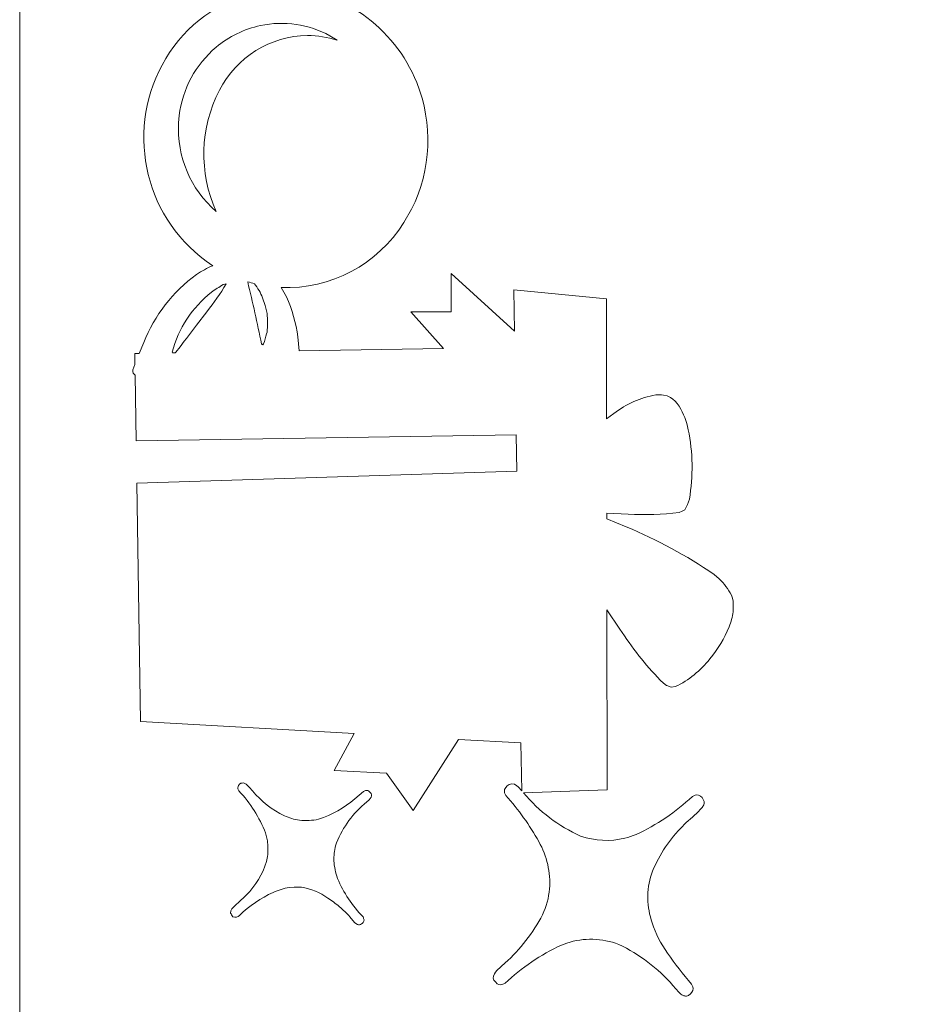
# Model space of a CAD drawing. Header units: millimetres. Extents: x -357 to 413, y -199 to 390.
# Tile 533 of 613: x 266 to 300, y 26 to 63. Entities that reach past the tile are written whole.
import ezdxf

# ---------------------------------------------------------------- set-up
doc = ezdxf.new("R2010")
doc.units = ezdxf.units.MM
doc.header["$MEASUREMENT"] = 0
doc.layers.add('Layer 1', color=7, linetype='Continuous')

msp = doc.modelspace()

# ---------------------------------------------------------------- linework, layer by layer
at = {"layer": 'Layer 1', "color": 173, "lineweight": 0}
msp.add_open_spline([(265.5211, 97.8702), (265.5211, 97.8702), (265.5211, -40.1298), (265.5211, -40.1298), (265.5211, -40.1298), (265.5211, -40.1298), (268.5211, -40.1298), (268.5211, -40.1298), (268.5211, -40.1298), (268.5211, -40.1298), (268.5211, -43.1298), (268.5211, -43.1298), (268.5211, -43.1298), (268.5211, -43.1298), (265.5211, -43.1298), (265.5211, -43.1298), (265.5211, -43.1298), (265.5211, -43.1298), (265.5211, -46.1298), (265.5211, -46.1298), (265.5211, -46.1298), (265.5211, -46.1298), (268.5211, -46.1298), (268.5211, -46.1298), (268.5211, -46.1298), (268.5211, -46.1298), (268.5211, -49.1298), (268.5211, -49.1298), (268.5211, -49.1298), (268.5211, -49.1298), (409.521, -49.1298), (409.521, -49.1298), (409.521, -49.1298), (409.521, -49.1298), (409.521, -46.1298), (409.521, -46.1298), (409.521, -46.1298), (409.521, -46.1298), (412.521, -46.1298), (412.521, -46.1298), (412.521, -46.1298), (412.521, -46.1298), (412.521, -43.1298), (412.521, -43.1298), (412.521, -43.1298), (412.521, -43.1298), (409.521, -43.1298), (409.521, -43.1298), (409.521, -43.1298), (409.521, -43.1298), (409.521, -40.1298), (409.521, -40.1298), (409.521, -40.1298), (409.521, -40.1298), (412.521, -40.1298), (412.521, -40.1298), (412.521, -40.1298), (412.521, -40.1298), (412.521, 97.8702), (412.521, 97.8702), (412.521, 97.8702), (412.521, 97.8702), (265.5211, 97.8702), (265.5211, 97.8702)], degree=3, knots=[0, 0, 0, 0, 0.0588235, 0.0588235, 0.0588235, 0.0588235, 0.1176471, 0.1176471, 0.1176471, 0.1176471, 0.1764706, 0.1764706, 0.1764706, 0.1764706, 0.2352941, 0.2352941, 0.2352941, 0.2352941, 0.2941176, 0.2941176, 0.2941176, 0.2941176, 0.3529412, 0.3529412, 0.3529412, 0.3529412, 0.4117647, 0.4117647, 0.4117647, 0.4117647, 0.4705882, 0.4705882, 0.4705882, 0.4705882, 0.5294118, 0.5294118, 0.5294118, 0.5294118, 0.5882353, 0.5882353, 0.5882353, 0.5882353, 0.6470588, 0.6470588, 0.6470588, 0.6470588, 0.7058824, 0.7058824, 0.7058824, 0.7058824, 0.7647059, 0.7647059, 0.7647059, 0.7647059, 0.8235294, 0.8235294, 0.8235294, 0.8235294, 0.8823529, 0.8823529, 0.8823529, 0.8823529, 1, 1, 1, 1], dxfattribs=at)
at = {"layer": 'Layer 1', "color": 140, "lineweight": 0}
for points, knots in [([(292.5521, 41.0238), (292.5233, 40.828), (292.4737, 40.6356), (292.3966, 40.4533), (292.3966, 40.4533), (292.2198, 40.0128), (291.9786, 39.6007), (291.6728, 39.2377), (291.6728, 39.2377), (291.3187, 38.794), (290.8726, 38.432), (290.3615, 38.1849), (290.3615, 38.1849), (290.3615, 38.1849), (290.2162, 38.16), (290.2162, 38.16), (290.2162, 38.16), (290.1544, 38.1821), (290.0927, 38.2043), (290.0319, 38.2289), (290.0319, 38.2289), (290.0319, 38.2289), (289.9174, 38.3129), (289.9174, 38.3129), (289.9174, 38.3129), (289.9174, 38.3129), (289.7899, 38.4262), (289.7899, 38.4262), (289.7899, 38.4262), (289.2215, 39.0221), (288.7113, 39.6709), (288.2648, 40.3629), (288.2648, 40.3629), (288.2648, 40.3629), (287.7668, 41.099), (287.7668, 41.099), (287.7668, 41.099), (287.7668, 41.099), (287.7736, 34.2794), (287.7736, 34.2794), (287.7736, 34.2794), (287.7736, 34.2794), (284.6139, 34.1593), (284.6139, 34.1593), (284.6139, 34.1593), (285.2015, 33.4583), (285.9384, 32.8973), (286.7733, 32.5238), (286.7733, 32.5238), (287.3137, 32.3366), (287.8964, 32.3046), (288.4513, 32.4432), (288.4513, 32.4432), (288.5935, 32.4826), (288.7343, 32.5271), (288.8732, 32.5768), (288.8732, 32.5768), (289.6573, 32.9414), (290.3763, 33.4317), (291.0065, 34.0238), (291.0065, 34.0238), (291.0065, 34.0238), (291.1132, 34.0729), (291.1132, 34.0729), (291.1132, 34.0729), (291.1132, 34.0729), (291.1754, 34.0814), (291.1754, 34.0814), (291.1754, 34.0814), (291.1754, 34.0814), (291.2414, 34.0719), (291.2414, 34.0719), (291.2414, 34.0719), (291.2414, 34.0719), (291.3097, 34.0392), (291.3097, 34.0392), (291.3097, 34.0392), (291.3097, 34.0392), (291.3783, 33.9774), (291.3783, 33.9774), (291.3783, 33.9774), (291.3783, 33.9774), (291.4201, 33.9049), (291.4201, 33.9049), (291.4201, 33.9049), (291.4201, 33.9049), (291.4552, 33.8287), (291.4552, 33.8287), (291.4552, 33.8287), (291.4552, 33.8287), (291.4564, 33.7619), (291.4564, 33.7619), (291.4564, 33.7619), (291.4564, 33.7619), (291.4401, 33.7011), (291.4401, 33.7011), (291.4401, 33.7011), (291.4401, 33.7011), (291.3783, 33.6012), (291.3783, 33.6012), (291.3783, 33.6012), (291.1895, 33.4005), (290.9884, 33.2116), (290.7738, 33.0387), (290.7738, 33.0387), (290.7738, 33.0387), (290.5536, 32.8134), (290.5536, 32.8134), (290.5536, 32.8134), (290.0756, 32.3124), (289.7002, 31.7225), (289.453, 31.0756), (289.453, 31.0756), (289.2627, 30.4748), (289.2741, 29.8281), (289.486, 29.2345), (289.486, 29.2345), (289.614, 28.8229), (289.8119, 28.4364), (290.0675, 28.0892), (290.0675, 28.0892), (290.3472, 27.6788), (290.6507, 27.2852), (290.9772, 26.911), (290.9772, 26.911), (290.9772, 26.911), (291.026, 26.8036), (291.026, 26.8036), (291.026, 26.8036), (291.026, 26.8036), (291.0346, 26.7409), (291.0346, 26.7409), (291.0346, 26.7409), (291.0346, 26.7409), (291.0251, 26.6742), (291.0251, 26.6742), (291.0251, 26.6742), (291.0251, 26.6742), (290.9926, 26.6056), (290.9926, 26.6056), (290.9926, 26.6056), (290.9926, 26.6056), (290.9315, 26.5363), (290.9315, 26.5363), (290.9315, 26.5363), (290.9315, 26.5363), (290.8554, 26.4833), (290.8554, 26.4833), (290.8554, 26.4833), (290.8554, 26.4833), (290.7838, 26.4589), (290.7838, 26.4589), (290.7838, 26.4589), (290.7409, 26.4583), (290.698, 26.4605), (290.6569, 26.474), (290.6569, 26.474), (290.5974, 26.5103), (290.5386, 26.5473), (290.4936, 26.6007), (290.4936, 26.6007), (290.4936, 26.6007), (290.2709, 26.8617), (290.2709, 26.8617), (290.2709, 26.8617), (289.6997, 27.5149), (288.9994, 28.0425), (288.2162, 28.4159), (288.2162, 28.4159), (287.5874, 28.6606), (286.8928, 28.6757), (286.2519, 28.465), (286.2519, 28.465), (286.2519, 28.465), (286.0434, 28.389), (286.0434, 28.389), (286.0434, 28.389), (285.2598, 28.0234), (284.5396, 27.5351), (283.9118, 26.9406), (283.9118, 26.9406), (283.857, 26.9174), (283.8007, 26.8996), (283.7443, 26.8822), (283.7443, 26.8822), (283.7443, 26.8822), (283.6784, 26.8915), (283.6784, 26.8915), (283.6784, 26.8915), (283.6784, 26.8915), (283.6103, 26.9244), (283.6103, 26.9244), (283.6103, 26.9244), (283.6103, 26.9244), (283.5468, 26.9909), (283.5468, 26.9909), (283.5468, 26.9909), (283.5468, 26.9909), (283.4887, 27.0624), (283.4887, 27.0624), (283.4887, 27.0624), (283.4887, 27.0624), (283.4647, 27.1347), (283.4647, 27.1347), (283.4647, 27.1347), (283.4647, 27.1347), (283.4765, 27.2172), (283.4765, 27.2172), (283.4765, 27.2172), (283.4765, 27.2172), (283.505, 27.2946), (283.505, 27.2946), (283.505, 27.2946), (283.505, 27.2946), (283.5478, 27.3654), (283.5478, 27.3654), (283.5478, 27.3654), (283.5478, 27.3654), (283.6032, 27.4281), (283.6032, 27.4281), (283.6032, 27.4281), (283.6032, 27.4281), (283.9115, 27.7123), (283.9115, 27.7123), (283.9115, 27.7123), (284.4919, 28.2307), (284.9714, 28.8516), (285.3302, 29.5421), (285.3302, 29.5421), (285.4777, 29.8474), (285.5676, 30.1776), (285.5944, 30.5155), (285.5944, 30.5155), (285.6416, 31.1407), (285.4987, 31.7654), (285.1901, 32.3112), (285.1901, 32.3112), (284.8397, 32.9366), (284.4231, 33.5227), (283.9428, 34.0548), (283.9428, 34.0548), (283.9428, 34.0548), (283.8937, 34.1618), (283.8937, 34.1618), (283.8937, 34.1618), (283.8937, 34.1618), (283.8849, 34.2243), (283.8849, 34.2243), (283.8849, 34.2243), (283.8849, 34.2243), (283.8942, 34.2907), (283.8942, 34.2907), (283.8942, 34.2907), (283.8942, 34.2907), (283.9374, 34.3617), (283.9374, 34.3617), (283.9374, 34.3617), (283.9374, 34.3617), (283.9875, 34.4284), (283.9875, 34.4284), (283.9875, 34.4284), (283.9875, 34.4284), (284.0634, 34.4813), (284.0634, 34.4813), (284.0634, 34.4813), (284.0634, 34.4813), (284.1625, 34.4955), (284.1625, 34.4955), (284.1625, 34.4955), (284.1625, 34.4955), (284.2626, 34.4911), (284.2626, 34.4911), (284.2626, 34.4911), (284.2626, 34.4911), (284.3627, 34.4293), (284.3627, 34.4293), (284.3627, 34.4293), (284.4226, 34.3663), (284.4831, 34.3035), (284.5417, 34.2391), (284.5417, 34.2391), (284.5417, 34.2391), (284.5133, 36.0558), (284.5133, 36.0558), (284.5133, 36.0558), (284.5133, 36.0558), (282.1413, 36.1881), (282.1413, 36.1881), (282.1413, 36.1881), (282.1413, 36.1881), (280.4289, 33.4928), (280.4289, 33.4928), (280.4289, 33.4928), (280.4289, 33.4928), (279.4176, 34.9066), (279.4176, 34.9066), (279.4176, 34.9066), (279.4176, 34.9066), (277.4381, 35.004), (277.4381, 35.004), (277.4381, 35.004), (277.4381, 35.004), (278.1886, 36.4091), (278.1886, 36.4091), (278.1886, 36.4091), (278.1886, 36.4091), (270.0934, 36.8612), (270.0934, 36.8612), (270.0934, 36.8612), (270.0934, 36.8612), (269.954, 45.8951), (269.954, 45.8951), (269.954, 45.8951), (269.954, 45.8951), (284.3544, 46.3573), (284.3544, 46.3573), (284.3544, 46.3573), (284.3544, 46.3573), (284.3329, 47.7247), (284.3329, 47.7247), (284.3329, 47.7247), (284.3329, 47.7247), (269.9294, 47.4992), (269.9294, 47.4992), (269.9294, 47.4992), (269.9294, 47.4992), (269.8907, 49.9926), (269.8907, 49.9926), (269.8907, 49.9926), (269.8907, 49.9926), (269.8231, 50.0709), (269.8231, 50.0709), (269.8231, 50.0709), (269.8231, 50.0709), (269.8048, 50.13), (269.8048, 50.13), (269.8048, 50.13), (269.8048, 50.13), (269.8086, 50.1979), (269.8086, 50.1979), (269.8086, 50.1979), (269.8086, 50.1979), (269.8844, 50.3988), (269.8844, 50.3988), (269.8844, 50.3988), (269.8844, 50.3988), (269.878, 50.8148), (269.878, 50.8148), (269.878, 50.8148), (269.878, 50.8148), (270.0481, 50.8175), (270.0481, 50.8175), (270.0481, 50.8175), (270.0481, 50.8175), (270.2215, 51.225), (270.2215, 51.225), (270.2215, 51.225), (270.6321, 52.2567), (271.3246, 53.1525), (272.2195, 53.8099), (272.2195, 53.8099), (272.4142, 53.9387), (272.6197, 54.0508), (272.8358, 54.1393), (272.8358, 54.1393), (272.8358, 54.1393), (272.5824, 54.3121), (272.5824, 54.3121), (272.5824, 54.3121), (270.1712, 56.0947), (269.5111, 59.4171), (271.0533, 61.9887), (271.0533, 61.9887), (271.8141, 63.2769), (273.084, 64.1827), (274.5494, 64.4838), (274.5494, 64.4838), (274.9723, 64.5697), (275.404, 64.6017), (275.8348, 64.5809), (275.8348, 64.5809), (275.8348, 64.5809), (275.6923, 64.8009), (275.6923, 64.8009), (275.6923, 64.8009), (275.2523, 65.5918), (275.0348, 66.4875), (275.0663, 67.392), (275.0663, 67.392), (275.0671, 68.1448), (275.1775, 68.8937), (275.3998, 69.6129), (275.3998, 69.6129), (275.3998, 69.6129), (275.5919, 69.6664), (275.5919, 69.6664), (275.5919, 69.6664), (275.8642, 69.6704), (276.1352, 69.6388), (276.4015, 69.5829), (276.4015, 69.5829), (276.5561, 69.562), (276.7051, 69.5167), (276.8517, 69.4645), (276.8517, 69.4645), (277.1331, 69.3535), (277.3933, 69.1954), (277.6239, 68.9996), (277.6239, 68.9996), (277.6239, 68.9996), (277.8742, 68.8331), (277.8742, 68.8331), (277.8742, 68.8331), (278.0005, 68.7507), (278.1375, 68.6874), (278.2777, 68.632), (278.2777, 68.632), (278.5438, 68.5657), (278.8182, 68.5413), (279.0917, 68.5602), (279.0917, 68.5602), (279.0917, 68.5602), (279.611, 68.5822), (279.611, 68.5822), (279.611, 68.5822), (279.611, 68.5822), (279.9518, 68.5697), (279.9518, 68.5697), (279.9518, 68.5697), (279.9518, 68.5697), (280.1183, 68.5424), (280.1183, 68.5424), (280.1183, 68.5424), (280.1183, 68.5424), (280.2829, 68.5057), (280.2829, 68.5057), (280.2829, 68.5057), (280.2829, 68.5057), (280.4428, 68.4464), (280.4428, 68.4464), (280.4428, 68.4464), (280.4428, 68.4464), (280.7345, 68.2911), (280.7345, 68.2911), (280.7345, 68.2911), (280.7345, 68.2911), (280.8952, 68.2235), (280.8952, 68.2235), (280.8952, 68.2235), (281.0413, 68.1702), (281.1771, 68.0924), (281.3019, 67.9994), (281.3019, 67.9994), (281.3019, 67.9994), (281.3534, 67.9222), (281.3534, 67.9222), (281.3534, 67.9222), (281.3534, 67.9222), (281.3703, 67.8317), (281.3703, 67.8317), (281.3703, 67.8317), (281.3703, 67.8317), (281.3449, 67.725), (281.3449, 67.725), (281.3449, 67.725), (281.3449, 67.725), (281.2702, 67.5997), (281.2702, 67.5997), (281.2702, 67.5997), (281.2702, 67.5997), (281.05, 67.0206), (281.05, 67.0206), (281.05, 67.0206), (280.719, 66.196), (280.242, 65.4379), (279.6405, 64.7838), (279.6405, 64.7838), (279.2738, 64.3941), (278.8316, 64.0831), (278.341, 63.8695), (278.341, 63.8695), (278.341, 63.8695), (278.2379, 63.8392), (278.2379, 63.8392), (278.2379, 63.8392), (278.2379, 63.8392), (278.5041, 63.6683), (278.5041, 63.6683), (278.5041, 63.6683), (279.4245, 63.0234), (280.1402, 62.1277), (280.5622, 61.0861), (280.5622, 61.0861), (281.1892, 59.5302), (281.1197, 57.7795), (280.3651, 56.2814), (280.3651, 56.2814), (280.3651, 56.2814), (280.0805, 55.7789), (280.0805, 55.7789), (280.0805, 55.7789), (279.0791, 54.1838), (277.3045, 53.2425), (275.4222, 53.3112), (275.4222, 53.3112), (275.4222, 53.3112), (275.6239, 52.9613), (275.6239, 52.9613), (275.6239, 52.9613), (275.8454, 52.4801), (275.9911, 51.968), (276.0626, 51.4432), (276.0626, 51.4432), (276.0626, 51.4432), (276.1042, 50.9149), (276.1042, 50.9149), (276.1042, 50.9149), (276.1042, 50.9149), (281.5734, 51.0031), (281.5734, 51.0031), (281.5734, 51.0031), (281.5734, 51.0031), (280.3346, 52.3942), (280.3346, 52.3942), (280.3346, 52.3942), (280.3346, 52.3942), (281.8678, 52.3942), (281.8678, 52.3942), (281.8678, 52.3942), (281.8678, 52.3942), (281.8678, 53.8436), (281.8678, 53.8436), (281.8678, 53.8436), (281.8678, 53.8436), (284.2724, 51.6603), (284.2724, 51.6603), (284.2724, 51.6603), (284.2724, 51.6603), (284.2482, 53.2311), (284.2482, 53.2311), (284.2482, 53.2311), (284.2482, 53.2311), (287.756, 52.8825), (287.756, 52.8825), (287.756, 52.8825), (287.756, 52.8825), (287.7599, 48.3373), (287.7599, 48.3373), (287.7599, 48.3373), (287.7599, 48.3373), (288.0377, 48.5368), (288.0377, 48.5368), (288.0377, 48.5368), (288.4981, 48.9015), (289.0414, 49.1489), (289.621, 49.2435), (289.621, 49.2435), (289.7181, 49.2542), (289.8155, 49.2468), (289.9125, 49.2355), (289.9125, 49.2355), (289.9125, 49.2355), (290.0475, 49.202), (290.0475, 49.202), (290.0475, 49.202), (290.0475, 49.202), (290.174, 49.1471), (290.174, 49.1471), (290.174, 49.1471), (290.174, 49.1471), (290.2672, 49.0819), (290.2672, 49.0819), (290.2672, 49.0819), (290.2672, 49.0819), (290.3544, 49.0089), (290.3544, 49.0089), (290.3544, 49.0089), (290.3544, 49.0089), (290.4352, 48.9171), (290.4352, 48.9171), (290.4352, 48.9171), (290.4352, 48.9171), (290.5099, 48.8119), (290.5099, 48.8119), (290.5099, 48.8119), (290.6724, 48.5368), (290.7927, 48.2379), (290.8515, 47.924), (290.8515, 47.924), (291.0282, 47.0582), (291.0426, 46.1672), (290.8925, 45.2965), (290.8925, 45.2965), (290.8925, 45.2965), (290.8246, 45.088), (290.8246, 45.088), (290.8246, 45.088), (290.8246, 45.088), (290.7279, 44.8915), (290.7279, 44.8915), (290.7279, 44.8915), (290.7279, 44.8915), (290.6225, 44.8334), (290.6225, 44.8334), (290.6225, 44.8334), (290.6225, 44.8334), (290.5102, 44.7904), (290.5102, 44.7904), (290.5102, 44.7904), (289.8695, 44.7084), (289.2227, 44.6867), (288.578, 44.726), (288.578, 44.726), (288.578, 44.726), (287.7633, 44.7582), (287.7633, 44.7582), (287.7633, 44.7582), (287.7633, 44.7582), (287.7636, 44.5416), (287.7636, 44.5416), (287.7636, 44.5416), (287.7636, 44.5416), (288.5031, 44.2413), (288.5031, 44.2413), (288.5031, 44.2413), (289.6709, 43.7561), (290.7852, 43.1511), (291.8288, 42.4367), (291.8288, 42.4367), (291.8288, 42.4367), (292.0246, 42.2684), (292.0246, 42.2684), (292.0246, 42.2684), (292.2108, 42.0892), (292.368, 41.8819), (292.4889, 41.6535), (292.4889, 41.6535), (292.4889, 41.6535), (292.5233, 41.5377), (292.5233, 41.5377), (292.5233, 41.5377), (292.5233, 41.5377), (292.5475, 41.4193), (292.5475, 41.4193), (292.5475, 41.4193), (292.5475, 41.4193), (292.5578, 41.2218), (292.5578, 41.2218), (292.5578, 41.2218), (292.5578, 41.2218), (292.5521, 41.0238), (292.5521, 41.0238)], [0, 0, 0, 0, 0.0060976, 0.0060976, 0.0060976, 0.0060976, 0.0121951, 0.0121951, 0.0121951, 0.0121951, 0.0182927, 0.0182927, 0.0182927, 0.0182927, 0.0243902, 0.0243902, 0.0243902, 0.0243902, 0.0304878, 0.0304878, 0.0304878, 0.0304878, 0.0365854, 0.0365854, 0.0365854, 0.0365854, 0.0426829, 0.0426829, 0.0426829, 0.0426829, 0.0487805, 0.0487805, 0.0487805, 0.0487805, 0.054878, 0.054878, 0.054878, 0.054878, 0.0609756, 0.0609756, 0.0609756, 0.0609756, 0.0670732, 0.0670732, 0.0670732, 0.0670732, 0.0731707, 0.0731707, 0.0731707, 0.0731707, 0.0792683, 0.0792683, 0.0792683, 0.0792683, 0.0853659, 0.0853659, 0.0853659, 0.0853659, 0.0914634, 0.0914634, 0.0914634, 0.0914634, 0.097561, 0.097561, 0.097561, 0.097561, 0.1036585, 0.1036585, 0.1036585, 0.1036585, 0.1097561, 0.1097561, 0.1097561, 0.1097561, 0.1158537, 0.1158537, 0.1158537, 0.1158537, 0.1219512, 0.1219512, 0.1219512, 0.1219512, 0.1280488, 0.1280488, 0.1280488, 0.1280488, 0.1341463, 0.1341463, 0.1341463, 0.1341463, 0.1402439, 0.1402439, 0.1402439, 0.1402439, 0.1463415, 0.1463415, 0.1463415, 0.1463415, 0.152439, 0.152439, 0.152439, 0.152439, 0.1585366, 0.1585366, 0.1585366, 0.1585366, 0.1646341, 0.1646341, 0.1646341, 0.1646341, 0.1707317, 0.1707317, 0.1707317, 0.1707317, 0.1768293, 0.1768293, 0.1768293, 0.1768293, 0.1829268, 0.1829268, 0.1829268, 0.1829268, 0.1890244, 0.1890244, 0.1890244, 0.1890244, 0.195122, 0.195122, 0.195122, 0.195122, 0.2012195, 0.2012195, 0.2012195, 0.2012195, 0.2073171, 0.2073171, 0.2073171, 0.2073171, 0.2134146, 0.2134146, 0.2134146, 0.2134146, 0.2195122, 0.2195122, 0.2195122, 0.2195122, 0.2256098, 0.2256098, 0.2256098, 0.2256098, 0.2317073, 0.2317073, 0.2317073, 0.2317073, 0.2378049, 0.2378049, 0.2378049, 0.2378049, 0.2439024, 0.2439024, 0.2439024, 0.2439024, 0.25, 0.25, 0.25, 0.25, 0.2560976, 0.2560976, 0.2560976, 0.2560976, 0.2621951, 0.2621951, 0.2621951, 0.2621951, 0.2682927, 0.2682927, 0.2682927, 0.2682927, 0.2743902, 0.2743902, 0.2743902, 0.2743902, 0.2804878, 0.2804878, 0.2804878, 0.2804878, 0.2865854, 0.2865854, 0.2865854, 0.2865854, 0.2926829, 0.2926829, 0.2926829, 0.2926829, 0.2987805, 0.2987805, 0.2987805, 0.2987805, 0.304878, 0.304878, 0.304878, 0.304878, 0.3109756, 0.3109756, 0.3109756, 0.3109756, 0.3170732, 0.3170732, 0.3170732, 0.3170732, 0.3231707, 0.3231707, 0.3231707, 0.3231707, 0.3292683, 0.3292683, 0.3292683, 0.3292683, 0.3353659, 0.3353659, 0.3353659, 0.3353659, 0.3414634, 0.3414634, 0.3414634, 0.3414634, 0.347561, 0.347561, 0.347561, 0.347561, 0.3536585, 0.3536585, 0.3536585, 0.3536585, 0.3597561, 0.3597561, 0.3597561, 0.3597561, 0.3658537, 0.3658537, 0.3658537, 0.3658537, 0.3719512, 0.3719512, 0.3719512, 0.3719512, 0.3780488, 0.3780488, 0.3780488, 0.3780488, 0.3841463, 0.3841463, 0.3841463, 0.3841463, 0.3902439, 0.3902439, 0.3902439, 0.3902439, 0.3963415, 0.3963415, 0.3963415, 0.3963415, 0.402439, 0.402439, 0.402439, 0.402439, 0.4085366, 0.4085366, 0.4085366, 0.4085366, 0.4146341, 0.4146341, 0.4146341, 0.4146341, 0.4207317, 0.4207317, 0.4207317, 0.4207317, 0.4268293, 0.4268293, 0.4268293, 0.4268293, 0.4329268, 0.4329268, 0.4329268, 0.4329268, 0.4390244, 0.4390244, 0.4390244, 0.4390244, 0.445122, 0.445122, 0.445122, 0.445122, 0.4512195, 0.4512195, 0.4512195, 0.4512195, 0.4573171, 0.4573171, 0.4573171, 0.4573171, 0.4634146, 0.4634146, 0.4634146, 0.4634146, 0.4695122, 0.4695122, 0.4695122, 0.4695122, 0.4756098, 0.4756098, 0.4756098, 0.4756098, 0.4817073, 0.4817073, 0.4817073, 0.4817073, 0.4878049, 0.4878049, 0.4878049, 0.4878049, 0.4939024, 0.4939024, 0.4939024, 0.4939024, 0.5, 0.5, 0.5, 0.5, 0.5060976, 0.5060976, 0.5060976, 0.5060976, 0.5121951, 0.5121951, 0.5121951, 0.5121951, 0.5182927, 0.5182927, 0.5182927, 0.5182927, 0.5243902, 0.5243902, 0.5243902, 0.5243902, 0.5304878, 0.5304878, 0.5304878, 0.5304878, 0.5365854, 0.5365854, 0.5365854, 0.5365854, 0.5426829, 0.5426829, 0.5426829, 0.5426829, 0.5487805, 0.5487805, 0.5487805, 0.5487805, 0.554878, 0.554878, 0.554878, 0.554878, 0.5609756, 0.5609756, 0.5609756, 0.5609756, 0.5670732, 0.5670732, 0.5670732, 0.5670732, 0.5731707, 0.5731707, 0.5731707, 0.5731707, 0.5792683, 0.5792683, 0.5792683, 0.5792683, 0.5853659, 0.5853659, 0.5853659, 0.5853659, 0.5914634, 0.5914634, 0.5914634, 0.5914634, 0.597561, 0.597561, 0.597561, 0.597561, 0.6036585, 0.6036585, 0.6036585, 0.6036585, 0.6097561, 0.6097561, 0.6097561, 0.6097561, 0.6158537, 0.6158537, 0.6158537, 0.6158537, 0.6219512, 0.6219512, 0.6219512, 0.6219512, 0.6280488, 0.6280488, 0.6280488, 0.6280488, 0.6341463, 0.6341463, 0.6341463, 0.6341463, 0.6402439, 0.6402439, 0.6402439, 0.6402439, 0.6463415, 0.6463415, 0.6463415, 0.6463415, 0.652439, 0.652439, 0.652439, 0.652439, 0.6585366, 0.6585366, 0.6585366, 0.6585366, 0.6646341, 0.6646341, 0.6646341, 0.6646341, 0.6707317, 0.6707317, 0.6707317, 0.6707317, 0.6768293, 0.6768293, 0.6768293, 0.6768293, 0.6829268, 0.6829268, 0.6829268, 0.6829268, 0.6890244, 0.6890244, 0.6890244, 0.6890244, 0.695122, 0.695122, 0.695122, 0.695122, 0.7012195, 0.7012195, 0.7012195, 0.7012195, 0.7073171, 0.7073171, 0.7073171, 0.7073171, 0.7134146, 0.7134146, 0.7134146, 0.7134146, 0.7195122, 0.7195122, 0.7195122, 0.7195122, 0.7256098, 0.7256098, 0.7256098, 0.7256098, 0.7317073, 0.7317073, 0.7317073, 0.7317073, 0.7378049, 0.7378049, 0.7378049, 0.7378049, 0.7439024, 0.7439024, 0.7439024, 0.7439024, 0.75, 0.75, 0.75, 0.75, 0.7560976, 0.7560976, 0.7560976, 0.7560976, 0.7621951, 0.7621951, 0.7621951, 0.7621951, 0.7682927, 0.7682927, 0.7682927, 0.7682927, 0.7743902, 0.7743902, 0.7743902, 0.7743902, 0.7804878, 0.7804878, 0.7804878, 0.7804878, 0.7865854, 0.7865854, 0.7865854, 0.7865854, 0.7926829, 0.7926829, 0.7926829, 0.7926829, 0.7987805, 0.7987805, 0.7987805, 0.7987805, 0.804878, 0.804878, 0.804878, 0.804878, 0.8109756, 0.8109756, 0.8109756, 0.8109756, 0.8170732, 0.8170732, 0.8170732, 0.8170732, 0.8231707, 0.8231707, 0.8231707, 0.8231707, 0.8292683, 0.8292683, 0.8292683, 0.8292683, 0.8353659, 0.8353659, 0.8353659, 0.8353659, 0.8414634, 0.8414634, 0.8414634, 0.8414634, 0.847561, 0.847561, 0.847561, 0.847561, 0.8536585, 0.8536585, 0.8536585, 0.8536585, 0.8597561, 0.8597561, 0.8597561, 0.8597561, 0.8658537, 0.8658537, 0.8658537, 0.8658537, 0.8719512, 0.8719512, 0.8719512, 0.8719512, 0.8780488, 0.8780488, 0.8780488, 0.8780488, 0.8841463, 0.8841463, 0.8841463, 0.8841463, 0.8902439, 0.8902439, 0.8902439, 0.8902439, 0.8963415, 0.8963415, 0.8963415, 0.8963415, 0.902439, 0.902439, 0.902439, 0.902439, 0.9085366, 0.9085366, 0.9085366, 0.9085366, 0.9146341, 0.9146341, 0.9146341, 0.9146341, 0.9207317, 0.9207317, 0.9207317, 0.9207317, 0.9268293, 0.9268293, 0.9268293, 0.9268293, 0.9329268, 0.9329268, 0.9329268, 0.9329268, 0.9390244, 0.9390244, 0.9390244, 0.9390244, 0.945122, 0.945122, 0.945122, 0.945122, 0.9512195, 0.9512195, 0.9512195, 0.9512195, 0.9573171, 0.9573171, 0.9573171, 0.9573171, 0.9634146, 0.9634146, 0.9634146, 0.9634146, 0.9695122, 0.9695122, 0.9695122, 0.9695122, 0.9756098, 0.9756098, 0.9756098, 0.9756098, 0.9817073, 0.9817073, 0.9817073, 0.9817073, 0.9878049, 0.9878049, 0.9878049, 0.9878049, 1, 1, 1, 1]), ([(277.2687, 62.8571), (276.4701, 63.2968), (275.5387, 63.4316), (274.6471, 63.2411), (274.6471, 63.2411), (274.0262, 63.1081), (273.4455, 62.829), (272.9608, 62.4188), (272.9608, 62.4188), (272.1858, 61.7634), (271.6852, 60.8391), (271.568, 59.8309), (271.568, 59.8309), (271.568, 59.8309), (271.5426, 59.5592), (271.5426, 59.5592), (271.5426, 59.5592), (271.4692, 58.2795), (271.9911, 57.0375), (272.9615, 56.2001), (272.9615, 56.2001), (272.3033, 57.6704), (272.3465, 59.3607), (273.0885, 60.7904), (273.0885, 60.7904), (273.7356, 62.0432), (275.0157, 62.8456), (276.4254, 62.8668), (276.4254, 62.8668), (276.807, 62.8631), (277.1854, 62.8012), (277.5497, 62.6879), (277.5497, 62.6879), (277.5497, 62.6879), (277.2687, 62.8571), (277.2687, 62.8571)], [0, 0, 0, 0, 0.1, 0.1, 0.1, 0.1, 0.2, 0.2, 0.2, 0.2, 0.3, 0.3, 0.3, 0.3, 0.4, 0.4, 0.4, 0.4, 0.5, 0.5, 0.5, 0.5, 0.6, 0.6, 0.6, 0.6, 0.7, 0.7, 0.7, 0.7, 0.8, 0.8, 0.8, 0.8, 1, 1, 1, 1]), ([(273.2296, 53.4215), (273.0771, 53.3337), (272.9276, 53.2402), (272.7877, 53.1332), (272.7877, 53.1332), (272.059, 52.5564), (271.5334, 51.761), (271.297, 50.8622), (271.297, 50.8622), (271.297, 50.8622), (271.3094, 50.8378), (271.3094, 50.8378), (271.3094, 50.8378), (271.3094, 50.8378), (271.4139, 50.8395), (271.4139, 50.8395), (271.4139, 50.8395), (271.4139, 50.8395), (271.4358, 50.8576), (271.4358, 50.8576), (271.4358, 50.8576), (271.4358, 50.8576), (271.6012, 51.0631), (271.6012, 51.0631), (271.6012, 51.0631), (271.6012, 51.0631), (271.7497, 51.2814), (271.7497, 51.2814), (271.7497, 51.2814), (271.7497, 51.2814), (271.8348, 51.3764), (271.8348, 51.3764), (271.8348, 51.3764), (271.8348, 51.3764), (272.2228, 51.8881), (272.2228, 51.8881), (272.2228, 51.8881), (272.2228, 51.8881), (272.6151, 52.3973), (272.6151, 52.3973), (272.6151, 52.3973), (272.8769, 52.7359), (273.1226, 53.0867), (273.3462, 53.4518), (273.3462, 53.4518), (273.3462, 53.4518), (273.2296, 53.4215), (273.2296, 53.4215)], [0, 0, 0, 0, 0.0769231, 0.0769231, 0.0769231, 0.0769231, 0.1538462, 0.1538462, 0.1538462, 0.1538462, 0.2307692, 0.2307692, 0.2307692, 0.2307692, 0.3076923, 0.3076923, 0.3076923, 0.3076923, 0.3846154, 0.3846154, 0.3846154, 0.3846154, 0.4615385, 0.4615385, 0.4615385, 0.4615385, 0.5384615, 0.5384615, 0.5384615, 0.5384615, 0.6153846, 0.6153846, 0.6153846, 0.6153846, 0.6923077, 0.6923077, 0.6923077, 0.6923077, 0.7692308, 0.7692308, 0.7692308, 0.7692308, 0.8461538, 0.8461538, 0.8461538, 0.8461538, 1, 1, 1, 1]), ([(274.8927, 52.3253), (274.8927, 52.3253), (274.8258, 52.6283), (274.8258, 52.6283), (274.8258, 52.6283), (274.8258, 52.6283), (274.7228, 52.9218), (274.7228, 52.9218), (274.7228, 52.9218), (274.6485, 53.1159), (274.545, 53.2982), (274.412, 53.4576), (274.412, 53.4576), (274.3277, 53.4806), (274.244, 53.5059), (274.1593, 53.5272), (274.1593, 53.5272), (274.3481, 52.7459), (274.5218, 51.9609), (274.6811, 51.173), (274.6811, 51.173), (274.6811, 51.173), (274.7064, 51.153), (274.7064, 51.153), (274.7064, 51.153), (274.7064, 51.153), (274.7367, 51.1388), (274.7367, 51.1388), (274.7367, 51.1388), (274.7367, 51.1388), (274.7633, 51.1744), (274.7633, 51.1744), (274.7633, 51.1744), (274.8036, 51.3025), (274.8418, 51.4312), (274.8761, 51.5609), (274.8761, 51.5609), (274.8761, 51.5609), (274.8938, 51.6178), (274.8938, 51.6178), (274.8938, 51.6178), (274.9193, 51.853), (274.9179, 52.0901), (274.8927, 52.3253)], [0, 0, 0, 0, 0.0833333, 0.0833333, 0.0833333, 0.0833333, 0.1666667, 0.1666667, 0.1666667, 0.1666667, 0.25, 0.25, 0.25, 0.25, 0.3333333, 0.3333333, 0.3333333, 0.3333333, 0.4166667, 0.4166667, 0.4166667, 0.4166667, 0.5, 0.5, 0.5, 0.5, 0.5833333, 0.5833333, 0.5833333, 0.5833333, 0.6666667, 0.6666667, 0.6666667, 0.6666667, 0.75, 0.75, 0.75, 0.75, 0.8333333, 0.8333333, 0.8333333, 0.8333333, 1, 1, 1, 1]), ([(278.8415, 34.0001), (278.8415, 34.0001), (278.7575, 33.89), (278.7575, 33.89), (278.7575, 33.89), (278.7575, 33.89), (278.57, 33.7301), (278.57, 33.7301), (278.57, 33.7301), (278.08, 33.3046), (277.7054, 32.762), (277.4818, 32.1527), (277.4818, 32.1527), (277.4459, 31.9653), (277.4243, 31.7755), (277.4254, 31.5846), (277.4254, 31.5846), (277.4384, 31.3557), (277.489, 31.1315), (277.5641, 30.9152), (277.5641, 30.9152), (277.7923, 30.3724), (278.1205, 29.8771), (278.5319, 29.4559), (278.5319, 29.4559), (278.546, 29.4186), (278.5598, 29.3812), (278.5702, 29.3424), (278.5702, 29.3424), (278.5702, 29.3424), (278.5641, 29.2977), (278.5641, 29.2977), (278.5641, 29.2977), (278.5448, 29.266), (278.5266, 29.2336), (278.5014, 29.2055), (278.5014, 29.2055), (278.4551, 29.184), (278.4081, 29.1642), (278.3578, 29.153), (278.3578, 29.153), (278.3578, 29.153), (278.3175, 29.1637), (278.3175, 29.1637), (278.3175, 29.1637), (278.3175, 29.1637), (278.2509, 29.2052), (278.2509, 29.2052), (278.2509, 29.2052), (278.2509, 29.2052), (278.2082, 29.2482), (278.2082, 29.2482), (278.2082, 29.2482), (278.2082, 29.2482), (278.0316, 29.4601), (278.0316, 29.4601), (278.0316, 29.4601), (277.9116, 29.5983), (277.7765, 29.7217), (277.64, 29.8436), (277.64, 29.8436), (277.4986, 29.9585), (277.3519, 30.0665), (277.2008, 30.1683), (277.2008, 30.1683), (276.904, 30.3863), (276.5586, 30.5311), (276.1938, 30.5807), (276.1938, 30.5807), (276.1938, 30.5807), (275.9184, 30.5907), (275.9184, 30.5907), (275.9184, 30.5907), (275.9184, 30.5907), (275.7345, 30.578), (275.7345, 30.578), (275.7345, 30.578), (275.5259, 30.5374), (275.3235, 30.4712), (275.128, 30.3873), (275.128, 30.3873), (274.654, 30.1734), (274.222, 29.8767), (273.8506, 29.5128), (273.8506, 29.5128), (273.8506, 29.5128), (273.7928, 29.4755), (273.7928, 29.4755), (273.7928, 29.4755), (273.7928, 29.4755), (273.732, 29.4425), (273.732, 29.4425), (273.732, 29.4425), (273.732, 29.4425), (273.6662, 29.4518), (273.6662, 29.4518), (273.6662, 29.4518), (273.6662, 29.4518), (273.6009, 29.4652), (273.6009, 29.4652), (273.6009, 29.4652), (273.5681, 29.5118), (273.5359, 29.5584), (273.5041, 29.6056), (273.5041, 29.6056), (273.5041, 29.6056), (273.5238, 29.6835), (273.5238, 29.6835), (273.5238, 29.6835), (273.5238, 29.6835), (273.5541, 29.7584), (273.5541, 29.7584), (273.5541, 29.7584), (273.6349, 29.8386), (273.7158, 29.9187), (273.8028, 29.9918), (273.8028, 29.9918), (273.8028, 29.9918), (274.1075, 30.2846), (274.1075, 30.2846), (274.1075, 30.2846), (274.459, 30.6424), (274.7234, 31.0774), (274.8744, 31.5556), (274.8744, 31.5556), (274.8744, 31.5556), (274.9131, 31.7501), (274.9131, 31.7501), (274.9131, 31.7501), (274.9377, 31.9486), (274.9304, 32.1491), (274.9037, 32.3473), (274.9037, 32.3473), (274.9037, 32.3473), (274.8379, 32.6386), (274.8379, 32.6386), (274.8379, 32.6386), (274.6038, 33.2305), (274.2593, 33.772), (273.8243, 34.2367), (273.8243, 34.2367), (273.8243, 34.2367), (273.7914, 34.3082), (273.7914, 34.3082), (273.7914, 34.3082), (273.7914, 34.3082), (273.7859, 34.35), (273.7859, 34.35), (273.7859, 34.35), (273.7917, 34.3819), (273.805, 34.4101), (273.8138, 34.4403), (273.8138, 34.4403), (273.8138, 34.4403), (273.8549, 34.4867), (273.8549, 34.4867), (273.8549, 34.4867), (273.8549, 34.4867), (273.9054, 34.5221), (273.9054, 34.5221), (273.9054, 34.5221), (273.9361, 34.5279), (273.9659, 34.5369), (273.998, 34.5392), (273.998, 34.5392), (274.0334, 34.5212), (274.0694, 34.505), (274.1049, 34.4872), (274.1049, 34.4872), (274.1049, 34.4872), (274.222, 34.3629), (274.222, 34.3629), (274.222, 34.3629), (274.222, 34.3629), (274.3368, 34.2365), (274.3368, 34.2365), (274.3368, 34.2365), (274.6697, 33.838), (275.0835, 33.5146), (275.5519, 33.2904), (275.5519, 33.2904), (275.7314, 33.2055), (275.9232, 33.1517), (276.1195, 33.1227), (276.1195, 33.1227), (276.3621, 33.0977), (276.6064, 33.1123), (276.8459, 33.1581), (276.8459, 33.1581), (277.3474, 33.3279), (277.8137, 33.5888), (278.2177, 33.9313), (278.2177, 33.9313), (278.2177, 33.9313), (278.5514, 34.216), (278.5514, 34.216), (278.5514, 34.216), (278.5514, 34.216), (278.6227, 34.2489), (278.6227, 34.2489), (278.6227, 34.2489), (278.6227, 34.2489), (278.6645, 34.2545), (278.6645, 34.2545), (278.6645, 34.2545), (278.6645, 34.2545), (278.7086, 34.2484), (278.7086, 34.2484), (278.7086, 34.2484), (278.7086, 34.2484), (278.7541, 34.2265), (278.7541, 34.2265), (278.7541, 34.2265), (278.7541, 34.2265), (278.8351, 34.1344), (278.8351, 34.1344), (278.8351, 34.1344), (278.8403, 34.1029), (278.8519, 34.074), (278.8522, 34.0409), (278.8522, 34.0409), (278.8522, 34.0409), (278.8415, 34.0001), (278.8415, 34.0001)], [0, 0, 0, 0, 0.0175439, 0.0175439, 0.0175439, 0.0175439, 0.0350877, 0.0350877, 0.0350877, 0.0350877, 0.0526316, 0.0526316, 0.0526316, 0.0526316, 0.0701754, 0.0701754, 0.0701754, 0.0701754, 0.0877193, 0.0877193, 0.0877193, 0.0877193, 0.1052632, 0.1052632, 0.1052632, 0.1052632, 0.122807, 0.122807, 0.122807, 0.122807, 0.1403509, 0.1403509, 0.1403509, 0.1403509, 0.1578947, 0.1578947, 0.1578947, 0.1578947, 0.1754386, 0.1754386, 0.1754386, 0.1754386, 0.1929825, 0.1929825, 0.1929825, 0.1929825, 0.2105263, 0.2105263, 0.2105263, 0.2105263, 0.2280702, 0.2280702, 0.2280702, 0.2280702, 0.245614, 0.245614, 0.245614, 0.245614, 0.2631579, 0.2631579, 0.2631579, 0.2631579, 0.2807018, 0.2807018, 0.2807018, 0.2807018, 0.2982456, 0.2982456, 0.2982456, 0.2982456, 0.3157895, 0.3157895, 0.3157895, 0.3157895, 0.3333333, 0.3333333, 0.3333333, 0.3333333, 0.3508772, 0.3508772, 0.3508772, 0.3508772, 0.3684211, 0.3684211, 0.3684211, 0.3684211, 0.3859649, 0.3859649, 0.3859649, 0.3859649, 0.4035088, 0.4035088, 0.4035088, 0.4035088, 0.4210526, 0.4210526, 0.4210526, 0.4210526, 0.4385965, 0.4385965, 0.4385965, 0.4385965, 0.4561404, 0.4561404, 0.4561404, 0.4561404, 0.4736842, 0.4736842, 0.4736842, 0.4736842, 0.4912281, 0.4912281, 0.4912281, 0.4912281, 0.5087719, 0.5087719, 0.5087719, 0.5087719, 0.5263158, 0.5263158, 0.5263158, 0.5263158, 0.5438596, 0.5438596, 0.5438596, 0.5438596, 0.5614035, 0.5614035, 0.5614035, 0.5614035, 0.5789474, 0.5789474, 0.5789474, 0.5789474, 0.5964912, 0.5964912, 0.5964912, 0.5964912, 0.6140351, 0.6140351, 0.6140351, 0.6140351, 0.6315789, 0.6315789, 0.6315789, 0.6315789, 0.6491228, 0.6491228, 0.6491228, 0.6491228, 0.6666667, 0.6666667, 0.6666667, 0.6666667, 0.6842105, 0.6842105, 0.6842105, 0.6842105, 0.7017544, 0.7017544, 0.7017544, 0.7017544, 0.7192982, 0.7192982, 0.7192982, 0.7192982, 0.7368421, 0.7368421, 0.7368421, 0.7368421, 0.754386, 0.754386, 0.754386, 0.754386, 0.7719298, 0.7719298, 0.7719298, 0.7719298, 0.7894737, 0.7894737, 0.7894737, 0.7894737, 0.8070175, 0.8070175, 0.8070175, 0.8070175, 0.8245614, 0.8245614, 0.8245614, 0.8245614, 0.8421053, 0.8421053, 0.8421053, 0.8421053, 0.8596491, 0.8596491, 0.8596491, 0.8596491, 0.877193, 0.877193, 0.877193, 0.877193, 0.8947368, 0.8947368, 0.8947368, 0.8947368, 0.9122807, 0.9122807, 0.9122807, 0.9122807, 0.9298246, 0.9298246, 0.9298246, 0.9298246, 0.9473684, 0.9473684, 0.9473684, 0.9473684, 0.9649123, 0.9649123, 0.9649123, 0.9649123, 1, 1, 1, 1])]:
    msp.add_open_spline(points, degree=3, knots=knots, dxfattribs=at)

doc.saveas('drawing.dxf')
